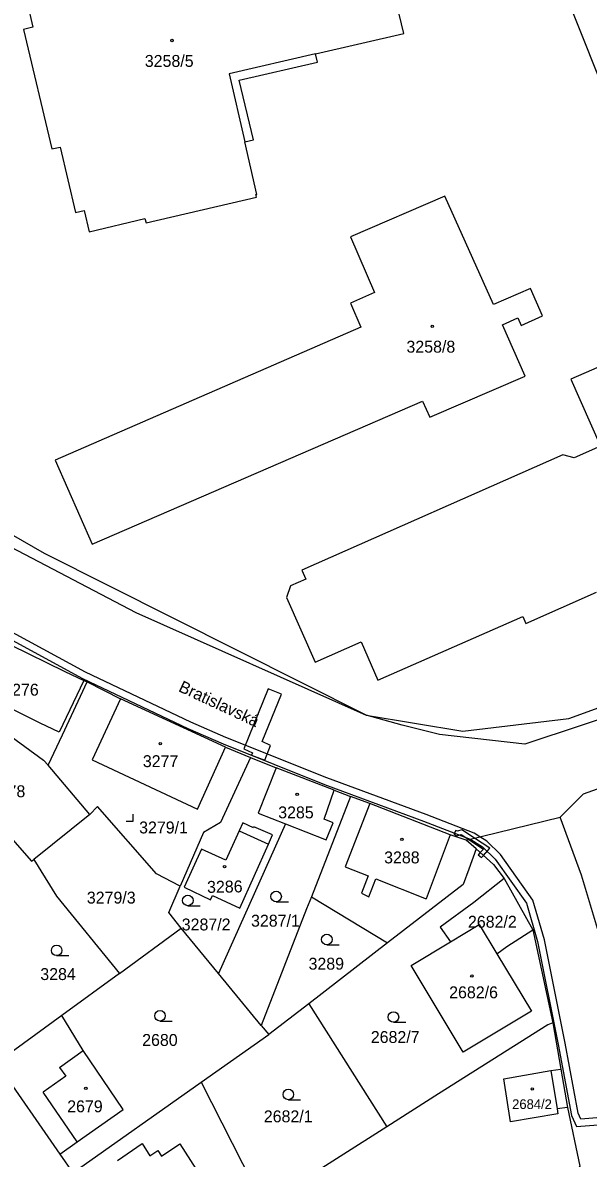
# Model space of a CAD drawing. Extents: x -869103 to -863415, y -1015889 to -1012477.
# Drawn here: x -866514.2 to -866433.6, y -1014502.9 to -1014341 of the extents above; entities that cross this region are included whole.
import ezdxf

# ---------------------------------------------------------------- set-up
doc = ezdxf.new("R2010")
doc.units = 0
for name, color, linetype in [('Hranice parcel', 7, 'Continuous'), ('Parcelní čísla', 7, 'Continuous'), ('Pop  PČ popisy', 7, 'Continuous'), ('Vnitřní kresba', 7, 'Continuous'), ('Věcná břemena k části', 7, 'Continuous'), ('Značky budov', 7, 'Continuous'), ('Značky kultur', 7, 'Continuous')]:
    doc.layers.add(name, color=color, linetype=linetype)

msp = doc.modelspace()

# ---------------------------------------------------------------- linework, layer by layer
at = {"layer": 'Hranice parcel'}
for p, q in [((-866505, -1014434.96), (-866500.23, -1014437.37)), ((-866485.29, -1014444.23), (-866500.23, -1014437.37)), ((-866485.29, -1014444.23), (-866481.7, -1014445.75)), ((-866481.7, -1014445.75), (-866478.08, -1014447.22)), ((-866504.58, -1014453.87), (-866510.53, -1014446.84)), ((-866469.81, -1014450.39), (-866478.08, -1014447.22)), ((-866467.48, -1014451.29), (-866473.03, -1014465.57)), ((-866469.81, -1014450.39), (-866467.48, -1014451.29)), ((-866504.58, -1014453.87), (-866512.58, -1014460.26)), ((-866450.99, -1014457.51), (-866437.61, -1014454.21)), ((-866488.42, -1014456.4), (-866491.74, -1014464.06)), ((-866476.73, -1014455.2), (-866486.25, -1014476.53)), ((-866449.59, -1014458.74), (-866450.99, -1014457.51)), ((-866445.59, -1014462.96), (-866441.49, -1014470.29)), ((-866473.03, -1014465.57), (-866462.18, -1014472.13)), ((-866500.36, -1014476.51), (-866491.58, -1014470.03)), ((-866486.25, -1014476.53), (-866491.58, -1014470.03)), ((-866454.71, -1014469.92), (-866453.21, -1014471.99)), ((-866445.19, -1014472.66), (-866441.49, -1014470.29)), ((-866462.18, -1014472.13), (-866473.42, -1014480.83)), ((-866458.85, -1014475.38), (-866453.21, -1014471.99)), ((-866446.62, -1014473.7), (-866445.19, -1014472.66)), ((-866446.62, -1014473.7), (-866441.7, -1014481.88)), ((-866500.36, -1014476.51), (-866508.57, -1014482.49)), ((-866480.18, -1014483.95), (-866486.25, -1014476.53)), ((-866473.42, -1014480.83), (-866479.11, -1014485.23)), ((-866473.42, -1014480.83), (-866462.28, -1014498.35)), ((-866508.57, -1014482.49), (-866517.89, -1014489.29)), ((-866480.18, -1014483.95), (-866479.11, -1014485.23)), ((-866438.65, -1014483.55), (-866437.51, -1014490.16)), ((-866488.73, -1014492.02), (-866479.11, -1014485.23)), ((-866517.89, -1014489.29), (-866508.88, -1014502.26)), ((-866437.51, -1014490.16), (-866436.57, -1014495.63)), ((-866507.02, -1014504.94), (-866488.73, -1014492.02)), ((-866488.73, -1014492.02), (-866479.86, -1014509.52)), ((-866462.28, -1014498.35), (-866477.75, -1014508.18)), ((-866508.88, -1014502.26), (-866506.39, -1014500.51)), ((-866508.88, -1014502.26), (-866507.02, -1014504.94))]:
    msp.add_line(p, q, dxfattribs=at)
for points in [[(-866429.74, -1014354.75), (-866439.51, -1014330.13), (-866441.35, -1014322.65), (-866446.48, -1014291.07)], [(-866513.55, -1014338.1), (-866512.73, -1014341.64), (-866514.05, -1014341.94), (-866510.02, -1014358.99), (-866508.81, -1014358.71), (-866506.64, -1014368.03), (-866505.39, -1014367.74), (-866504.7, -1014370.81), (-866496.76, -1014368.9), (-866496.6, -1014369.53), (-866480.86, -1014365.88), (-866480.94, -1014365.5), (-866480.79, -1014365.46), (-866482.52, -1014357.99), (-866481.27, -1014357.7), (-866483.31, -1014349.2), (-866472.19, -1014346.63), (-866472.46, -1014345.44), (-866459.88, -1014342.53), (-866460.91, -1014338.22)], [(-866440.1, -1014382.79), (-866441.85, -1014378.86), (-866447.09, -1014381.15), (-866454.03, -1014365.72), (-866467.47, -1014371.53), (-866464.03, -1014379.45), (-866467.48, -1014380.95), (-866465.99, -1014384.38), (-866509.55, -1014403.34), (-866504.26, -1014415.31), (-866457.23, -1014394.94), (-866456.16, -1014397.21), (-866442.57, -1014391.39), (-866445.82, -1014384.04), (-866443.63, -1014383.08), (-866443.17, -1014384.13), (-866440.1, -1014382.79)], [(-866465.23, -1014439.67), (-866511.06, -1014416.67), (-866520.17, -1014411.4), (-866535.04, -1014403.38), (-866547.48, -1014395.62), (-866576.2, -1014382.51), (-866581.37, -1014378.73), (-866594.07, -1014381.7)], [(-866594.07, -1014381.7), (-866589.92, -1014382.49), (-866559.68, -1014392.03), (-866554.63, -1014394.33), (-866532.83, -1014406.85), (-866498.05, -1014425.06), (-866465.23, -1014439.67)], [(-866430.21, -1014389.22), (-866436.07, -1014391.81), (-866431.85, -1014401.37), (-866435.61, -1014403.02), (-866437.21, -1014402.57), (-866474.42, -1014419.01), (-866473.85, -1014420.3), (-866476.01, -1014421.25), (-866476.61, -1014422.9), (-866472.52, -1014432.16), (-866465.97, -1014429.26), (-866463.57, -1014434.72), (-866442.93, -1014425.63), (-866442.48, -1014426.65), (-866432.43, -1014422.17)], [(-866465.23, -1014439.67), (-866451.48, -1014441.96), (-866436.37, -1014440.19), (-866420.04, -1014434.21), (-866410.57, -1014428.99), (-866405.42, -1014426.56), (-866404.79, -1014427.86), (-866395.53, -1014424.41)], [(-866395.53, -1014424.41), (-866393.94, -1014427.66), (-866442.66, -1014443.81), (-866454.8, -1014442.43)], [(-866518.46, -1014428.25), (-866515.92, -1014429.67), (-866508.15, -1014433.45), (-866505.45, -1014434.75), (-866505, -1014434.96)], [(-866510.53, -1014446.84), (-866508.5, -1014442.48), (-866505, -1014434.96)], [(-866523.14, -1014437.4), (-866511.22, -1014446.13), (-866510.53, -1014446.84)], [(-866500.23, -1014437.37), (-866504.25, -1014446.05), (-866489.28, -1014453.11), (-866485.29, -1014444.23)], [(-866454.8, -1014442.43), (-866460.09, -1014441.11), (-866465.23, -1014439.67)], [(-866437.61, -1014454.21), (-866434.26, -1014450.92), (-866404.75, -1014440.35)], [(-866481.7, -1014445.75), (-866485.98, -1014454.99), (-866488.42, -1014456.4)], [(-866478.08, -1014447.22), (-866480.61, -1014453.68), (-866476.73, -1014455.2)], [(-866476.73, -1014455.2), (-866470.92, -1014457.48), (-866469.95, -1014455.02), (-866471.22, -1014454.52), (-866469.81, -1014450.39)], [(-866450.99, -1014457.51), (-866453.29, -1014456.75), (-866464.7, -1014452.26), (-866467.48, -1014451.29)], [(-866491.74, -1014464.06), (-866495.1, -1014462.33), (-866503.49, -1014452.73), (-866504.58, -1014453.87)], [(-866429.53, -1014483.78), (-866430.29, -1014479.14), (-866432.16, -1014470.59), (-866434.56, -1014462.5), (-866437.61, -1014454.21)], [(-866487.14, -1014465.4), (-866483.24, -1014467.18), (-866479.16, -1014458.06), (-866478.58, -1014456.76), (-866481.23, -1014455.63), (-866481.29, -1014455.76), (-866482.83, -1014455.06), (-866483.35, -1014456.2), (-866485.24, -1014460.35), (-866488.69, -1014458.78), (-866491.15, -1014464.19), (-866487.43, -1014466.03), (-866487.14, -1014465.4)], [(-866515.61, -1014457.42), (-866512.89, -1014460.51), (-866512.58, -1014460.26)], [(-866449.59, -1014458.74), (-866450.63, -1014461.62), (-866451.43, -1014463.81), (-866462.18, -1014472.13)], [(-866449.59, -1014458.74), (-866447.1, -1014460.98), (-866445.59, -1014462.96)], [(-866512.58, -1014460.26), (-866509.34, -1014465.5), (-866500.36, -1014476.51)], [(-866445.59, -1014462.96), (-866449.88, -1014466.39), (-866454.71, -1014469.92)], [(-866491.58, -1014470.03), (-866493.37, -1014467.81), (-866491.74, -1014464.06)], [(-866473.03, -1014465.57), (-866473.76, -1014467.31), (-866480.18, -1014483.95)], [(-866453.21, -1014471.99), (-866449.12, -1014469.54), (-866446.62, -1014473.7)], [(-866441.49, -1014470.29), (-866440.27, -1014476.06), (-866438.65, -1014483.55)], [(-866441.7, -1014481.88), (-866451.43, -1014487.73), (-866458.85, -1014475.38)], [(-866506.39, -1014500.51), (-866499.87, -1014495.92), (-866505.53, -1014487.47), (-866508.57, -1014482.49)], [(-866438.65, -1014483.55), (-866439.38, -1014483.83), (-866454.92, -1014493.68), (-866462.28, -1014498.35)], [(-866436.57, -1014495.63), (-866438.05, -1014495.79), (-866437.92, -1014496.51), (-866444.7, -1014497.64), (-866445.63, -1014491.52), (-866438.95, -1014490.34), (-866437.51, -1014490.16)], [(-866436.57, -1014495.63), (-866434.78, -1014504), (-866435, -1014504.24)]]:
    msp.add_lwpolyline(points, dxfattribs=at)
at = {"layer": 'Vnitřní kresba'}
for p, q in [((-866472.46, -1014345.44), (-866484.76, -1014348.28)), ((-866484.76, -1014348.28), (-866482.52, -1014357.99)), ((-866505.45, -1014434.75), (-866508.99, -1014442.11)), ((-866511.69, -1014440.81), (-866520.9, -1014436.25)), ((-866508.99, -1014442.11), (-866511.69, -1014440.81)), ((-866464.7, -1014452.26), (-866468.25, -1014461.29)), ((-866483.35, -1014456.2), (-866479.16, -1014458.06)), ((-866453.29, -1014456.75), (-866456.71, -1014465.87)), ((-866468.25, -1014461.29), (-866464.93, -1014462.61)), ((-866464.93, -1014462.61), (-866465.91, -1014465.07)), ((-866464.85, -1014465.6), (-866463.84, -1014463.04)), ((-866463.84, -1014463.04), (-866456.71, -1014465.87)), ((-866465.91, -1014465.07), (-866464.85, -1014465.6)), ((-866508.9, -1014489.92), (-866505.53, -1014487.47)), ((-866508.9, -1014489.92), (-866508.02, -1014491.13)), ((-866438.95, -1014490.34), (-866438.05, -1014495.79)), ((-866508.02, -1014491.13), (-866511.26, -1014493.41)), ((-866506.39, -1014500.51), (-866511.26, -1014493.41)), ((-866500.68, -1014503.18), (-866497.17, -1014500.77)), ((-866497.17, -1014500.77), (-866496.04, -1014502.49)), ((-866496.04, -1014502.49), (-866494.93, -1014501.76)), ((-866494.93, -1014501.76), (-866494.41, -1014502.55)), ((-866494.41, -1014502.55), (-866491.76, -1014500.81)), ((-866491.76, -1014500.81), (-866488.76, -1014505.54))]:
    msp.add_line(p, q, dxfattribs=at)
at = {"layer": 'Věcná břemena k části'}
for points in [[(-866428.4, -1014496.76), (-866434.65, -1014497.28), (-866435.03, -1014496.44), (-866436.9, -1014486.46), (-866439.84, -1014471.7), (-866441.49, -1014466.06), (-866446.1, -1014459.55), (-866448.07, -1014457.65), (-866449.05, -1014457.03), (-866449.85, -1014456.52), (-866456.7, -1014453.87), (-866470.82, -1014448.63), (-866485.25, -1014442.87), (-866490.2, -1014440.69), (-866505.21, -1014433.58), (-866517.28, -1014427.01)], [(-866517.8, -1014427.87), (-866505.67, -1014434.48), (-866490.62, -1014441.59), (-866485.63, -1014443.79), (-866471.18, -1014449.57), (-866457.06, -1014454.81), (-866450.43, -1014457.37), (-866450.31, -1014457.42), (-866448.69, -1014458.45), (-866446.86, -1014460.21), (-866442.41, -1014466.5), (-866440.82, -1014471.94), (-866437.88, -1014486.64), (-866435.99, -1014496.74), (-866435.27, -1014498.34), (-866428.54, -1014497.78)]]:
    msp.add_lwpolyline(points, dxfattribs=at)
for points in [[(-866481.57, -1014445.41), (-866479.67, -1014446.13), (-866478.86, -1014444.01), (-866480.06, -1014443.46), (-866477.31, -1014436.72), (-866479.19, -1014435.94), (-866482.68, -1014444.5), (-866481.44, -1014445.07)], [(-866448.54, -1014458.77), (-866448.99, -1014459.28), (-866448.54, -1014459.68), (-866447.64, -1014458.65), (-866449.81, -1014457.22), (-866451.6, -1014456.04), (-866452.25, -1014456.24), (-866452.47, -1014456.12), (-866452.77, -1014456.64), (-866452.31, -1014456.9), (-866451.7, -1014456.7), (-866450.61, -1014457.42)], [(-866449.27, -1014459.61), (-866448.81, -1014460), (-866448.54, -1014459.68), (-866448.99, -1014459.28)]]:
    msp.add_lwpolyline(points, close=True, dxfattribs=at)
at = {"layer": 'Značky budov'}
for centre in [(-866492.9, -1014343.53), (-866455.82, -1014384.28), (-866494.57, -1014443.76), (-866475.07, -1014450.99), (-866460.15, -1014457.39), (-866485.41, -1014461.3), (-866450.18, -1014476.87), (-866505.17, -1014492.88), (-866441.57, -1014492.97)]:
    msp.add_circle(centre, 0.175, dxfattribs=at)
at = {"layer": 'Značky kultur'}
for p, q in [((-866499.44, -1014454.81), (-866498.44, -1014454.81)), ((-866498.44, -1014454.81), (-866498.44, -1014453.81)), ((-866490.64, -1014466.85), (-866488.89, -1014466.85)), ((-866478.07, -1014466.29), (-866476.32, -1014466.29)), ((-866470.84, -1014472.42), (-866469.09, -1014472.42)), ((-866509.33, -1014473.97), (-866507.58, -1014473.97)), ((-866494.6, -1014483.29), (-866492.85, -1014483.29)), ((-866461.35, -1014483.47), (-866459.6, -1014483.47)), ((-866476.32, -1014494.51), (-866474.57, -1014494.51))]:
    msp.add_line(p, q, dxfattribs=at)
for centre in [(-866490.64, -1014466.1), (-866478.07, -1014465.54), (-866470.84, -1014471.67), (-866509.33, -1014473.22), (-866494.6, -1014482.54), (-866461.35, -1014482.72), (-866476.32, -1014493.76)]:
    msp.add_circle(centre, 0.75, dxfattribs=at)

# ---------------------------------------------------------------- texts
at = {"layer": 'Parcelní čísla'}
for s, height, p in [('3258/5', 1.7, (-866496.77, -1014347.29)), ('3258/8', 1.7, (-866459.5, -1014388.02)), ('3276', 1.7, (-866516.94, -1014436.91)), ('3277', 1.7, (-866497.05, -1014447.1)), ('3278', 1.7, (-866518.85, -1014451.39)), ('3285', 1.7, (-866477.77, -1014454.4)), ('3279/1', 1.7, (-866497.58, -1014456.55)), ('3288', 1.7, (-866462.68, -1014460.82)), ('3279/3', 1.7, (-866505.03, -1014466.55)), ('3287/2', 1.7, (-866491.51, -1014470.38)), ('3287/1', 1.7, (-866481.64, -1014469.84)), ('2682/2', 1.7, (-866450.74, -1014469.99)), ('3289', 1.7, (-866473.45, -1014475.97)), ('3284', 1.7, (-866511.66, -1014477.45)), ('2682/6', 1.7, (-866453.42, -1014480.05)), ('2680', 1.7, (-866497.15, -1014486.84)), ('2682/7', 1.7, (-866464.58, -1014486.42)), ('2679', 1.7, (-866507.83, -1014496.3)), ('2684/2', 1.381, (-866444.44, -1014495.83)), ('2682/1', 1.7, (-866479.82, -1014497.73))]:
    msp.add_text(s, height=height, dxfattribs=at).set_placement(p)
msp.add_text('3286', height=1.7, rotation=1, dxfattribs=at).set_placement((-866487.89, -1014465.03))
at = {"layer": 'Pop  PČ popisy'}
msp.add_text('Bratislavská', height=1.7, rotation=335, dxfattribs=at).set_placement((-866492.09, -1014436.24))

doc.saveas('drawing.dxf')
